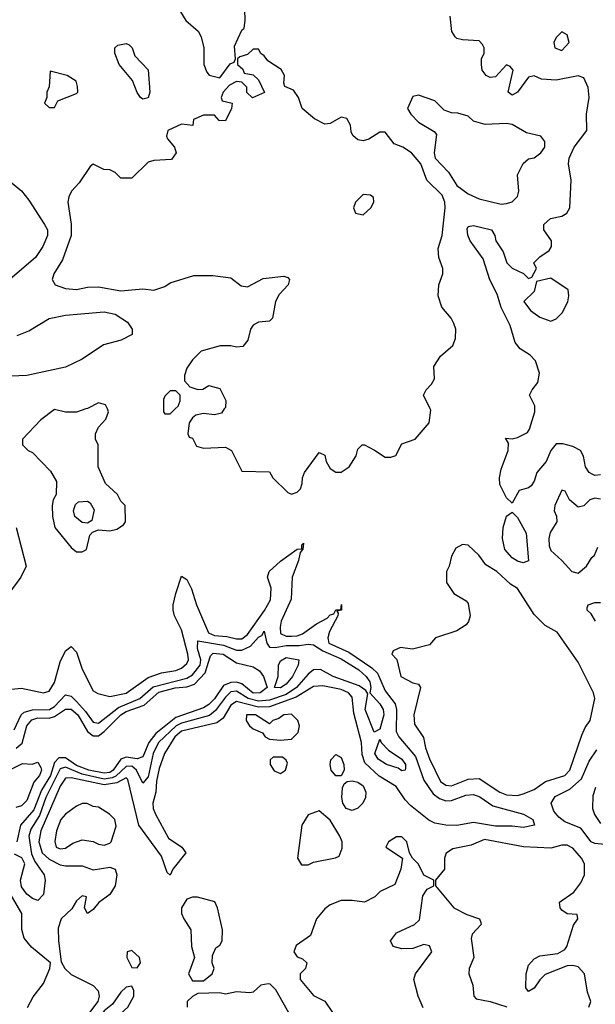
# Model space of a CAD drawing. Header units: inches. Extents: x 2380053 to 2584298, y 380219 to 546618.
# Tile 744 of 788: x 2561464 to 2563552, y 467840 to 471413. Entities that reach past the tile are written whole.
import ezdxf

# ---------------------------------------------------------------- set-up
doc = ezdxf.new("R2010")
doc.units = ezdxf.units.IN
doc.header["$MEASUREMENT"] = 0
doc.layers.add('C5466', color=7, linetype='Continuous')
doc.layers.add('C5467', color=7, linetype='Continuous')

msp = doc.modelspace()

# ---------------------------------------------------------------- linework, layer by layer
at = {"layer": 'C5466', "color": 2}
for points, elevation in [([(2561704, 470000), (2561670, 469988.7), (2561630, 469989), (2561590, 469998), (2561539.8, 469960.2), (2561474, 469890), (2561474, 469870), (2561494, 469850), (2561510, 469842), (2561574.8, 469774.8), (2561597.3, 469737.3), (2561596, 469690), (2561584.7, 469670), (2561581, 469650), (2561582.8, 469610), (2561591.3, 469570), (2561650, 469498), (2561670, 469482), (2561690, 469482), (2561706, 469490), (2561718, 469542), (2561727.3, 469552.7), (2561750, 469562), (2561790, 469558), (2561816.4, 469563.6), (2561840.4, 469579.6), (2561848, 469590), (2561846, 469650), (2561830, 469666), (2561818, 469690), (2561775.3, 469730), (2561748, 469790), (2561748, 469870), (2561738, 469890), (2561738, 469910), (2561750, 469934), (2561776.4, 469963.6), (2561786, 469990), (2561781.8, 470000)], 34), ([(2561984.8, 470000), (2561984.7, 469990), (2561990, 469982), (2562010, 469982), (2562028, 470000)], 34), ([(2562205.9, 470000), (2562195.3, 469984.7), (2562170, 469979), (2562130, 469984), (2562102.8, 469977.2), (2562090, 469968), (2562078, 469950), (2562074, 469910), (2562078, 469898), (2562090, 469894), (2562105.4, 469865.4), (2562130, 469858), (2562210, 469862), (2562232, 469850), (2562270, 469774), (2562370, 469772), (2562382, 469750), (2562436.9, 469696.9), (2562450, 469691.3), (2562470, 469698), (2562482, 469710), (2562488.7, 469730), (2562489, 469750), (2562497.2, 469770), (2562550, 469842), (2562570, 469832), (2562574.8, 469810), (2562590, 469784.7), (2562610, 469771), (2562630, 469771), (2562659, 469790), (2562684, 469830), (2562690, 469854), (2562706, 469870), (2562714, 469870), (2562750.9, 469850.9), (2562790, 469824.7), (2562810, 469824.7), (2562828.4, 469831.6), (2562850, 469874), (2562898, 469890), (2562949, 469950), (2562955.3, 469995.3), (2562953.1, 470000)], 34), ([(2563570, 469761.3), (2563550, 469758.7), (2563542.2, 469762.3), (2563530, 469769.6), (2563515.6, 469790), (2563509.3, 469829.3), (2563498, 469850), (2563470, 469864), (2563433.6, 469873.6), (2563410, 469873.2), (2563391, 469850), (2563373.4, 469810), (2563339.1, 469770), (2563330, 469738), (2563318.5, 469721.5), (2563310, 469714), (2563275.3, 469704.7), (2563250, 469658), (2563230, 469678), (2563205.8, 469725.8), (2563203.7, 469750), (2563210, 469782), (2563236, 469850), (2563236.4, 469876.4), (2563226, 469894), (2563250, 469891.3), (2563270, 469896), (2563305.2, 469914.8), (2563312.9, 469927.1), (2563332.7, 469990), (2563332.3, 470000)], 30), ([(2563570, 469673.2), (2563550, 469676), (2563532, 469670), (2563510, 469649), (2563490, 469644), (2563458, 469670), (2563442, 469702), (2563430, 469706), (2563404.7, 469650), (2563402, 469630), (2563411.2, 469611.1), (2563412, 469590), (2563388, 469552), (2563383, 469530), (2563384.1, 469504.1), (2563390, 469486), (2563430.6, 469450.6), (2563466.8, 469410), (2563490, 469404.9), (2563519.3, 469430), (2563538.6, 469461.4), (2563548.7, 469470), (2563561.2, 469498.8)], 34), ([(2561450.5, 469570.5), (2561487.3, 469430), (2561468.2, 469390), (2561424.4, 469330)], 30), ([(2561410, 468980.5), (2561470, 468987.3), (2561550, 468970.6), (2561570, 468976.3), (2561590, 469007.3), (2561610, 469082.8), (2561630, 469122.8), (2561650, 469138), (2561670, 469118), (2561690, 469056), (2561730, 468978), (2561747.5, 468967.5), (2561790, 468957.3), (2561850, 468968.9), (2561930, 469026), (2561977.7, 469042.3), (2562030, 469050.6), (2562050, 469059.3), (2562070, 469076), (2562075.6, 469090), (2562073.7, 469110), (2562050, 469199.3), (2562024.7, 469250), (2562020.5, 469270), (2562020.5, 469290), (2562029.7, 469330.3), (2562050, 469394), (2562070, 469381), (2562087.1, 469347.1), (2562105.3, 469290), (2562148.3, 469188.3), (2562170, 469178.6), (2562214.8, 469174.8), (2562250, 469165.5), (2562270, 469166.3), (2562290, 469181.3), (2562351.4, 469268.6), (2562372.9, 469307.1), (2562376, 469350), (2562362.9, 469390), (2562369.2, 469410), (2562410, 469448), (2562470, 469491.3), (2562487.3, 469492.7), (2562487.3, 469507.3), (2562492.7, 469512.7), (2562491.3, 469491.3), (2562481, 469479), (2562474.9, 469450), (2562451.9, 469390), (2562448.1, 469310), (2562412.6, 469230), (2562408, 469208), (2562410, 469185.5), (2562430, 469176), (2562450, 469175.2), (2562470, 469176.5), (2562490, 469184), (2562540, 469220), (2562578.8, 469241.2), (2562590, 469253), (2562602.7, 469257.3), (2562610, 469270.7), (2562628.7, 469271.3), (2562630.9, 469290.9), (2562630.5, 469270), (2562614, 469266), (2562618.8, 469258.8), (2562617.3, 469250), (2562587.9, 469192.1), (2562580.9, 469170), (2562585.3, 469150), (2562657.9, 469117.8), (2562740.7, 469060.7), (2562761.1, 469041.1), (2562790, 468978), (2562826.3, 468930), (2562830.3, 468910), (2562828.8, 468830), (2562838.8, 468810), (2562899.2, 468739.2), (2562930, 468652.7), (2562963.8, 468603.8), (2562986.7, 468586.7), (2563010, 468578.5), (2563030, 468579), (2563081.5, 468598.5), (2563110, 468601.2), (2563132.4, 468592.4), (2563179.7, 468559.7), (2563291.3, 468530), (2563324.7, 468510), (2563331.3, 468490), (2563290, 468481.6), (2563250, 468486.9), (2563190, 468486.6), (2563110, 468499.8), (2563050, 468488.4), (2563009.7, 468489.7), (2562970, 468497.6), (2562948.3, 468508.3), (2562881.8, 468561.8), (2562862.2, 468582.2), (2562829.6, 468630), (2562767.4, 468667.4), (2562716.2, 468716.2), (2562706, 468746), (2562703.5, 468790), (2562676.3, 468896.3), (2562670, 468954.5), (2562656.2, 468970), (2562630, 468982.6), (2562563.9, 468996.1), (2562530, 468993), (2562466, 468954), (2562370, 468918.9), (2562330, 468918), (2562250, 468938.5), (2562230, 468925.1), (2562202, 468878), (2562179.1, 468860.9), (2562050, 468831.4), (2562026.2, 468810), (2561988.9, 468750), (2561970, 468696), (2561959.7, 468650), (2561957.6, 468610), (2561946.3, 468570), (2561947.2, 468550), (2561956, 468530), (2562003.1, 468443.1), (2562052, 468410), (2562066, 468390), (2562018.8, 468330), (2562010, 468308), (2561998, 468318), (2561978, 468378), (2561896.4, 468490), (2561856, 468656), (2561850, 468661.3), (2561816.4, 468643.6), (2561770, 468636.2), (2561650, 468661.8), (2561630, 468660.5), (2561610, 468631.5), (2561540.7, 468470), (2561533.4, 468430), (2561545.4, 468390), (2561570, 468366.5), (2561610, 468345.7), (2561630, 468342), (2561690, 468343), (2561730, 468327.7), (2561790, 468337.6), (2561810, 468330.4), (2561816.5, 468310), (2561810.3, 468270), (2561790, 468238), (2561750.4, 468209.6), (2561730, 468184), (2561710, 468169), (2561699, 468190), (2561706, 468230), (2561690, 468234), (2561670, 468215.3), (2561653.2, 468186.8), (2561614, 468150), (2561603.4, 468116.6), (2561603.8, 468070), (2561614, 467994), (2561626.8, 467970), (2561650, 467948.2), (2561730, 467908), (2561748.6, 467888.5), (2561751.9, 467870), (2561747.2, 467850), (2561717.4, 467810)], 30), ([(2563552.7, 469230), (2563536.6, 469256.6), (2563522, 469270), (2563522, 469278), (2563526, 469290), (2563550, 469298), (2563570, 469298)], 30), ([(2561443.7, 468836.3), (2561469.5, 468890), (2561480.4, 468899.6), (2561510, 468908.6), (2561571.4, 468910), (2561590, 468920.2), (2561630, 468962.4), (2561650, 468957.6), (2561670, 468939), (2561702.9, 468902.8), (2561730, 468863.7), (2561750, 468860.3), (2561822.6, 468917.4), (2561899.1, 468950), (2561948.2, 468991.8), (2562070, 469023), (2562090, 469035), (2562118.1, 469070), (2562120.2, 469090), (2562108.6, 469131.5), (2562110, 469158.8), (2562203.5, 469143.5), (2562250, 469125.4), (2562270, 469124.5), (2562300.5, 469139.5), (2562330, 469172.7), (2562341.5, 469178.5), (2562350, 469193.4), (2562360.3, 469150), (2562370, 469136.4), (2562390, 469134.7), (2562430, 469142.3), (2562478, 469142), (2562510, 469146.9), (2562530, 469144.9), (2562562.9, 469123), (2562630, 469094), (2562693.4, 469053.4), (2562721.1, 469030), (2562734.3, 469010), (2562737.6, 468990), (2562734, 468970), (2562770.3, 468930), (2562782.6, 468910), (2562784.2, 468890), (2562770, 468838), (2562750, 468828), (2562716.4, 468910), (2562726.6, 468966.6), (2562718.9, 468978.9), (2562695.3, 468995.3), (2562600.7, 469030), (2562554.6, 469054.6), (2562530, 469054), (2562510, 469038.3), (2562467.2, 468990), (2562430, 468964.2), (2562370, 468943.4), (2562330, 468939.9), (2562292.2, 468950), (2562250, 468976.3), (2562230, 468973.8), (2562210, 468954.5), (2562173.9, 468906.1), (2562151.6, 468888.4), (2562050, 468860.5), (2562031.3, 468850), (2561966.7, 468790), (2561947.9, 468750), (2561930, 468665.1), (2561910, 468642), (2561887.7, 468690), (2561870, 468704.6), (2561850, 468702.6), (2561812, 468668), (2561798.7, 468661.4), (2561770, 468656.6), (2561690, 468674.9), (2561630, 468701), (2561610, 468694.5), (2561558, 468590), (2561535.5, 468524.5), (2561504.4, 468475.6), (2561496.3, 468450), (2561505.9, 468385.8), (2561518.5, 468358.5), (2561552.4, 468310), (2561556.4, 468290), (2561550, 468238), (2561530, 468217.2), (2561510, 468224.5), (2561490, 468239.6), (2561470, 468266), (2561466.2, 468290), (2561482, 468350), (2561471.1, 468371.1), (2561444.4, 468384.4)], 26), ([(2561450.7, 468769.3), (2561472.4, 468787.6), (2561489.9, 468850.1), (2561507.6, 468872.4), (2561530, 468879.8), (2561570, 468878.4), (2561590, 468884.7), (2561630, 468911.2), (2561650, 468911.1), (2561674.7, 468890), (2561709.4, 468829.4), (2561730, 468813.8), (2561750, 468814.7), (2561770.6, 468829.4), (2561830.9, 468890), (2561850, 468903), (2561915.2, 468924.8), (2561968, 468972), (2562028.1, 468988.1), (2562070, 468991.7), (2562097.9, 469002.1), (2562136.8, 469043.2), (2562155.6, 469104.4), (2562165.8, 469114.2), (2562202, 469110), (2562250, 469079.5), (2562310, 469064.9), (2562334, 469050), (2562348, 469030), (2562361, 468990), (2562336, 468970), (2562310, 468969.1), (2562270, 469002.3), (2562250, 469008.9), (2562230, 469008), (2562203.5, 468996.5), (2562170, 468948.3), (2562150, 468928.4), (2562130, 468915.8), (2562030, 468880.8), (2561957.5, 468822.5), (2561931.9, 468790), (2561910, 468738.4), (2561890, 468731.1), (2561850, 468736.8), (2561830.2, 468729.8), (2561802.9, 468690), (2561790, 468681.3), (2561770, 468678.4), (2561714.5, 468690), (2561670, 468706.5), (2561630, 468734), (2561605.7, 468734.3), (2561590, 468717.6), (2561575.4, 468670), (2561542.9, 468617.1), (2561514.7, 468545.3), (2561467, 468490), (2561453.1, 468430)], 22), ([(2563610, 468417.2), (2563550, 468422.9), (2563537.2, 468430), (2563498.8, 468478.8), (2563441.7, 468501.7), (2563419.1, 468519.1), (2563400.7, 468540.7), (2563392, 468570), (2563406.2, 468593.8), (2563459.2, 468620.8), (2563501.7, 468658.3), (2563530, 468722.8), (2563556.9, 468763.1)], 30), ([(2561426, 468690), (2561473.7, 468713.7), (2561508.4, 468711.6), (2561530, 468718), (2561539.8, 468699.8), (2561542.8, 468690), (2561534.9, 468670), (2561514.3, 468645.7), (2561490, 468579.3), (2561470, 468560.7), (2561450, 468554.5)], 18), ([(2563553, 468627), (2563543.2, 468596.8), (2563541.7, 468550), (2563548.8, 468528.8), (2563570, 468496.3)], 30), ([(2562926.8, 467826.8), (2562909.3, 467870), (2562893.2, 467930), (2562899.3, 467950), (2562959.3, 468030), (2562950, 468052.7), (2562930, 468057), (2562890, 468042.7), (2562850, 468041.2), (2562818, 468050), (2562809, 468070), (2562830, 468098.8), (2562895.3, 468130), (2562913.8, 468146.2), (2562926.3, 468233.7), (2562942, 468258), (2562966, 468270), (2562966, 468290), (2562930, 468308.7), (2562910, 468348.7), (2562888, 468370), (2562878, 468390), (2562868, 468430), (2562850, 468448), (2562830, 468448), (2562802, 468430), (2562792, 468410), (2562852, 468370), (2562846.8, 468330), (2562824.7, 468275.3), (2562771.2, 468248.9), (2562752, 468230), (2562714, 468210), (2562670, 468217.2), (2562630, 468217.2), (2562590, 468201.2), (2562570, 468186), (2562540.7, 468150), (2562518, 468090), (2562467.1, 468052.9), (2562458, 468030), (2562470, 468012), (2562490, 468004.7), (2562504.7, 467990), (2562501, 467970), (2562481, 467950), (2562481, 467930), (2562530, 467872), (2562570, 467851.3), (2562598.8, 467810)], 34), ([(2563528, 467830), (2563535.3, 467850), (2563523.7, 467883.7), (2563512, 467950), (2563490, 467976), (2563470, 467981.2), (2563450, 467979), (2563370, 467948.7), (2563350.7, 467929.3), (2563330, 467898), (2563310, 467886), (2563300.2, 467900.2), (2563301.2, 467950), (2563310, 467982), (2563330, 468004.7), (2563350, 468016), (2563415.5, 468024.5), (2563441.2, 468038.8), (2563449, 468050), (2563473.2, 468126.8), (2563488, 468150), (2563486, 468166), (2563450, 468168.7), (2563430, 468182), (2563424, 468190), (2563422, 468210), (2563473.3, 468246.7), (2563499.3, 468280.7), (2563512.3, 468310), (2563512.3, 468350), (2563502, 468370), (2563470, 468406.6), (2563450, 468418), (2563430, 468418), (2563390, 468406.6), (2563291.8, 468411.8), (2563150, 468438), (2563102, 468418), (2563035.3, 468404.7), (2563011.2, 468388.9), (2563004.7, 468370), (2563004.7, 468330), (2562972, 468290), (2562972, 468270), (2563038, 468190), (2563086.2, 468166.2), (2563132, 468150), (2563136.9, 468136.9), (2563138, 468130), (2563105.2, 468094.8), (2563101.4, 468078.6), (2563110.6, 468010), (2563094, 467970), (2563093.4, 467950), (2563107.7, 467910), (2563111.3, 467870), (2563119.6, 467859.6), (2563170.6, 467850.6), (2563230.7, 467830.7)], 34), ([(2561492.1, 467827.9), (2561512.9, 467867.1), (2561550, 467916), (2561573.2, 467970), (2561575.3, 467990), (2561507, 468047), (2561480.1, 468080.1), (2561471.8, 468111.8), (2561471.3, 468170), (2561433.6, 468233.6), (2561422.5, 468322.5), (2561413.7, 468333.7), (2561390, 468325.4), (2561370, 468310.9), (2561329.1, 468270), (2561264.9, 468190), (2561226.4, 468133.6), (2561188.9, 468091.1), (2561174.9, 468050), (2561178.4, 468010), (2561210, 467962), (2561220.3, 467930), (2561222.3, 467910), (2561207.2, 467830)], 30), ([(2562462, 467770), (2562392.6, 467892.6), (2562372.8, 467912.8), (2562365.2, 467914.8), (2562338, 467910), (2562310, 467884), (2562298, 467882), (2562250, 467885.2), (2562210, 467877.2), (2562190, 467881.2), (2562110, 467879), (2562090, 467868.7), (2562071.3, 467850), (2562071, 467830)], 34)]:
    msp.add_lwpolyline(points, dxfattribs=dict(at, elevation=elevation))
for points, elevation in [([(2561710, 469586), (2561690, 469588), (2561664, 469610), (2561659, 469630), (2561662, 469642), (2561666, 469654), (2561677.2, 469662.8), (2561710, 469666), (2561719.1, 469659.1), (2561734, 469634), (2561724.7, 469595.3)], 34), ([(2563290, 469442), (2563270, 469447.6), (2563250, 469459.5), (2563223.6, 469490), (2563215.1, 469530), (2563217.6, 469570), (2563230, 469611.3), (2563250, 469626), (2563270, 469606), (2563300.7, 469550), (2563310, 469449)], 30), ([(2563070, 469508), (2563045.4, 469494.6), (2563030, 469466), (2563022, 469430), (2563012, 469410), (2563012, 469370), (2563038, 469330), (2563083.6, 469303.6), (2563090, 469294), (2563098, 469250), (2563091.6, 469228.4), (2563083.6, 469216.4), (2563050, 469195.3), (2562972, 469170), (2562950, 469144), (2562888.8, 469128.9), (2562845.4, 469134.6), (2562818, 469122), (2562814, 469110), (2562831.6, 469091.6), (2562846.8, 469030), (2562890, 469006), (2562910, 469002), (2562918, 468990), (2562893, 468890), (2562895.9, 468855.9), (2562927.9, 468807.9), (2562935.5, 468770), (2562950, 468731), (2562990, 468648), (2563010, 468635.5), (2563030, 468633), (2563090, 468657.1), (2563130, 468659.1), (2563206, 468610), (2563230, 468600.5), (2563270, 468597.1), (2563290, 468603.8), (2563330, 468619.1), (2563371.2, 468648.9), (2563441.2, 468670), (2563459.6, 468690), (2563503.3, 468816.7), (2563515.3, 468844.7), (2563533, 468870), (2563549.5, 468950), (2563545.1, 468970), (2563490, 469082), (2563414, 469190), (2563370, 469214), (2563330, 469254), (2563270, 469349), (2563244.5, 469364.5), (2563194, 469410), (2563155.1, 469435.1), (2563129.1, 469469.1), (2563090, 469506)], 34), ([(2562410, 468988.7), (2562388, 468990), (2562400.9, 469030), (2562402, 469070), (2562410, 469086), (2562430, 469098), (2562476, 469090), (2562473.4, 469070), (2562453.4, 469030), (2562430, 469001.6)], 22), ([(2562450, 468893.2), (2562422, 468890), (2562403.5, 468876.5), (2562382, 468870), (2562370, 468858), (2562319.3, 468890), (2562286.7, 468890), (2562285.7, 468870), (2562297.3, 468850), (2562310, 468839.1), (2562344.7, 468824.7), (2562354, 468810), (2562370, 468802), (2562410, 468798), (2562450, 468802), (2562474, 468826), (2562479, 468850), (2562473.2, 468870)], 34), ([(2562850, 468686.6), (2562836.6, 468696.6), (2562794, 468710), (2562763.6, 468730), (2562752.3, 468750), (2562770, 468802), (2562774.8, 468790), (2562802, 468762), (2562850.4, 468730), (2562862.8, 468710), (2562863.6, 468696.4), (2562862, 468690)], 26), ([(2562416.4, 468736.4), (2562383.6, 468736.4), (2562372.7, 468727.3), (2562372, 468710), (2562387.1, 468687.1), (2562410, 468678), (2562428, 468690), (2562435.3, 468715.3), (2562430, 468726)], 34), ([(2562630, 468668.7), (2562610, 468669.4), (2562593.2, 468690), (2562589.5, 468710), (2562592.9, 468727.1), (2562610, 468746), (2562630, 468736), (2562639.1, 468710), (2562640.7, 468690)], 30), ([(2562670, 468543), (2562647.6, 468550), (2562636.3, 468570), (2562632.8, 468590), (2562635.1, 468624.9), (2562640.5, 468639.5), (2562651.9, 468648.1), (2562669.3, 468650.7), (2562690, 468646.4), (2562710, 468633), (2562718.7, 468610), (2562718, 468590), (2562708.4, 468570), (2562690, 468551.6)], 30), ([(2561690, 468568.7), (2561670, 468559), (2561630, 468529.3), (2561613.4, 468510), (2561597.1, 468470), (2561591, 468431), (2561596, 468410), (2561610, 468403.8), (2561630, 468406), (2561655.9, 468424.1), (2561690, 468437.3), (2561730.7, 468430.7), (2561750, 468421), (2561770, 468418), (2561790, 468424.7), (2561795.3, 468430), (2561813.6, 468486.4), (2561808.7, 468510), (2561789.3, 468529.3), (2561750, 468555.3), (2561730, 468558), (2561708.4, 468568.4)], 34), ([(2562550, 468542), (2562510, 468528), (2562486.8, 468490), (2562471.3, 468370), (2562486.4, 468346.4), (2562510, 468346), (2562530, 468356), (2562609.1, 468370.9), (2562622, 468378), (2562633.6, 468406.4), (2562633.2, 468430), (2562625.2, 468450), (2562590, 468508.7)], 34), ([(2562090, 468228.7), (2562070, 468222), (2562051, 468190), (2562051, 468170), (2562058.8, 468150), (2562084, 468110), (2562086.8, 468050), (2562098, 468010), (2562076, 467950), (2562090, 467924.7), (2562130, 467924.7), (2562162, 467950), (2562168.7, 467970), (2562162, 467990), (2562163.1, 468016.9), (2562175.3, 468044.7), (2562190, 468054), (2562198, 468070), (2562199, 468110), (2562181.2, 468190), (2562172.1, 468212.1), (2562108.4, 468228.4)], 34), ([(2561870, 468035.3), (2561854, 468030), (2561852, 468010), (2561870, 467974), (2561890, 467972), (2561902, 467990), (2561898, 468010)], 34), ([(2561870, 467906), (2561850, 467902), (2561830, 467884), (2561799.9, 467840.1), (2561770, 467816.4), (2561750.3, 467790), (2561750.3, 467770), (2561770, 467754.3), (2561790, 467755.6), (2561810, 467768.4), (2561825.6, 467790), (2561831.9, 467808.1), (2561855.3, 467830), (2561878, 467870), (2561878, 467890)], 34)]:
    msp.add_lwpolyline(points, close=True, dxfattribs=dict(at, elevation=elevation))
at = {"layer": 'C5467', "color": 2}
for points, elevation in [([(2562036.7, 471456.7), (2562066, 471410), (2562110.9, 471370.9), (2562122, 471350), (2562131.3, 471310), (2562132, 471250), (2562142, 471222), (2562151.2, 471211.1), (2562190, 471202), (2562227.3, 471252.7), (2562242, 471258), (2562246, 471270), (2562243.1, 471316.9), (2562270, 471374), (2562278, 471382), (2562282, 471410), (2562279, 471490)], 34), ([(2563332.3, 470000), (2563331.8, 470011.8), (2563313.2, 470050), (2563322.7, 470070), (2563343.6, 470096.4), (2563349.6, 470130), (2563335.2, 470175.2), (2563315.6, 470195.6), (2563278.6, 470218.6), (2563260.8, 470240.8), (2563242.7, 470302.7), (2563210, 470368.7), (2563196.2, 470416.2), (2563168.6, 470468.5), (2563145.1, 470545.1), (2563098, 470610), (2563089.4, 470630.6), (2563086.6, 470653.4), (2563090, 470662), (2563110, 470666), (2563174.8, 470650), (2563186.8, 470630), (2563190.7, 470610), (2563217.3, 470570), (2563231.3, 470530), (2563250, 470511.3), (2563291.6, 470491.6), (2563310, 470474), (2563322, 470478), (2563338, 470510), (2563329.1, 470530.9), (2563350, 470552), (2563384.7, 470575.3), (2563393.2, 470590), (2563393.2, 470610), (2563365.2, 470650), (2563365.2, 470670), (2563389.4, 470690.6), (2563430, 470699.1), (2563449, 470710), (2563459.5, 470730), (2563463.7, 470830), (2563454.5, 470890), (2563457, 470910), (2563475.1, 470950), (2563520.9, 471010), (2563519.5, 471070), (2563529.6, 471130), (2563526.2, 471166.2), (2563510, 471201.2), (2563490, 471209.3), (2563410, 471193.6), (2563357, 471197), (2563330, 471209.2), (2563310, 471204), (2563270, 471149), (2563250, 471139), (2563235.3, 471150), (2563254, 471230), (2563243.1, 471243.1), (2563230, 471248.7), (2563190, 471205.2), (2563170, 471202.7), (2563155.3, 471210), (2563141.2, 471230), (2563139, 471250), (2563139, 471270), (2563148.4, 471291.6), (2563148.7, 471310), (2563143.1, 471323.1), (2563130, 471335.3), (2563070, 471339.3), (2563050, 471343.7), (2563043.7, 471350), (2563031.8, 471370), (2563025.4, 471425.4)], 30), ([(2562953.1, 470000), (2562928.7, 470050), (2562938, 470070), (2562958, 470090), (2562968, 470110), (2562965.6, 470154.4), (2562990, 470191.3), (2563035.3, 470230), (2563044.7, 470255.3), (2563045.2, 470290), (2563039, 470310), (2563029.3, 470329.3), (2562995.3, 470370), (2562982, 470410), (2562984, 470450), (2562999, 470490), (2562999, 470510), (2562984, 470550), (2562982, 470582), (2562996, 470630), (2563007.3, 470730), (2563005.6, 470750), (2562996.1, 470776.1), (2562940.9, 470830), (2562919, 470890), (2562885.2, 470930), (2562854, 470950), (2562822, 470962), (2562790, 471004), (2562770, 471004), (2562730, 470979.3), (2562710, 470973.2), (2562690, 470977.2), (2562672.5, 470992.5), (2562666, 471006), (2562664, 471030), (2562650, 471054), (2562630, 471059), (2562590, 471035.3), (2562570, 471034), (2562532.9, 471052.9), (2562488, 471090), (2562475.3, 471130), (2562456.5, 471156.5), (2562426, 471170), (2562422, 471182), (2562424, 471210), (2562412.1, 471232.1), (2562363.2, 471263.2), (2562350, 471282), (2562338, 471290), (2562330, 471306), (2562310, 471306), (2562290, 471286), (2562262, 471278), (2562254, 471270), (2562254, 471250), (2562272.7, 471232.7), (2562278, 471218), (2562310, 471212), (2562330, 471194), (2562351.2, 471148.9), (2562308.7, 471128.7), (2562288, 471148), (2562287.3, 471167.3), (2562270, 471186), (2562250, 471188), (2562224.7, 471175.3), (2562202, 471150), (2562194, 471130), (2562198, 471118), (2562234, 471110), (2562232, 471090), (2562210, 471046), (2562187.3, 471047.3), (2562170, 471066), (2562130, 471066), (2562094, 471050), (2562091.6, 471028.4), (2562050, 471034), (2562001, 471010), (2561996, 470990), (2561999.8, 470979.8), (2562024.7, 470950), (2562030.7, 470930), (2562014.8, 470905.2), (2561950, 470902), (2561930, 470895.3), (2561870, 470838), (2561830, 470838), (2561810, 470858), (2561790, 470868), (2561768.4, 470868.4), (2561730, 470888), (2561719.6, 470880.4), (2561679.8, 470820.2), (2561652, 470790), (2561642, 470770), (2561638, 470750), (2561650.7, 470670.7), (2561650.7, 470630), (2561618.3, 470541.7), (2561587.3, 470490), (2561581, 470470), (2561592, 470450), (2561630, 470437.3), (2561670, 470434), (2561710, 470442), (2561750, 470443), (2561830, 470428.2), (2561910, 470436), (2561950, 470431.3), (2561990, 470444.7), (2562010, 470458), (2562095.5, 470484.5), (2562164.5, 470484.5), (2562230, 470476), (2562267.1, 470447.1), (2562290, 470442.8), (2562346.6, 470473.4), (2562422, 470482), (2562436.9, 470476.9), (2562442, 470470), (2562438, 470450), (2562404.5, 470415.5), (2562391, 470390), (2562381, 470330), (2562370, 470319), (2562330, 470315.1), (2562310, 470304), (2562300.7, 470290), (2562290.7, 470250), (2562273.2, 470226.8), (2562250, 470224), (2562230, 470229), (2562191.2, 470228.9), (2562122, 470210), (2562090, 470178), (2562070, 470148), (2562061, 470121), (2562062, 470102), (2562081, 470081), (2562110, 470071.3), (2562128.4, 470071.6), (2562150, 470084.7), (2562190, 470074), (2562210.9, 470030.9), (2562210, 470006), (2562205.9, 470000)], 34), ([(2561430, 470824.7), (2561470, 470791.3), (2561497.3, 470757.3), (2561554, 470670), (2561564, 470650), (2561564, 470630), (2561547.7, 470590), (2561520.7, 470550), (2561428.7, 470471.3)], 30), ([(2561453.9, 470266.1), (2561496.2, 470283.8), (2561570, 470328), (2561630, 470340.5), (2561770, 470353), (2561810, 470344), (2561855.2, 470315.2), (2561871.3, 470290), (2561871.3, 470270), (2561832, 470250), (2561767.2, 470232.8), (2561690, 470180.7), (2561630, 470151.8), (2561490, 470121.6), (2561402.6, 470117.4)], 30), ([(2562028, 470000), (2562038, 470010), (2562046, 470030), (2562046, 470050), (2562030, 470066), (2562010, 470066), (2561990, 470046), (2561985.4, 470034.6), (2561984.8, 470000)], 34), ([(2561781.8, 470000), (2561775.3, 470015.3), (2561750, 470022), (2561710, 470002), (2561704, 470000)], 34)]:
    msp.add_lwpolyline(points, dxfattribs=dict(at, elevation=elevation))
for points, elevation in [([(2563430, 471368), (2563410, 471348), (2563401, 471330), (2563404.7, 471310), (2563430, 471301), (2563457.2, 471330), (2563450, 471358)], 30), ([(2561910, 471124), (2561902, 471130), (2561890, 471148), (2561872.3, 471192.3), (2561824, 471250), (2561809.1, 471290.9), (2561809.2, 471310.8), (2561820.2, 471319.8), (2561850, 471326), (2561861, 471321), (2561871.3, 471310), (2561881.4, 471281.4), (2561930, 471231), (2561936.3, 471150), (2561930, 471129.2)], 30), ([(2561574, 471226), (2561570.9, 471169.1), (2561562, 471150), (2561562, 471130), (2561554, 471110), (2561570, 471094), (2561590, 471094), (2561602, 471118), (2561670, 471144.7), (2561674, 471150), (2561673.2, 471170), (2561668.7, 471190), (2561635.3, 471210)], 34), ([(2562910, 471139), (2562890, 471134), (2562870.8, 471090), (2562882.8, 471070), (2562910, 471041), (2562966.8, 471006.8), (2562976, 470996), (2562966.8, 470930), (2562970.8, 470910), (2563019.5, 470859.5), (2563050, 470810.8), (2563090, 470780.5), (2563130, 470763), (2563210, 470742.8), (2563230, 470746), (2563250, 470751.3), (2563269.2, 470770.8), (2563274, 470790), (2563269.5, 470850), (2563290, 470891), (2563310, 470907.3), (2563330, 470911), (2563354, 470930), (2563369, 470950), (2563368.7, 470970), (2563354, 470990), (2563302, 471002), (2563250, 471032.7), (2563230, 471036), (2563152.5, 471032.5), (2563110, 471044), (2563090, 471062), (2563052.9, 471072.9), (2563030, 471074), (2563004, 471084), (2562970, 471118)], 34), ([(2562710, 470778), (2562682, 470750), (2562674, 470730), (2562682, 470710), (2562710, 470704.7), (2562738, 470730), (2562748, 470750), (2562747.3, 470767.3), (2562736.4, 470776.4)], 38), ([(2563390, 470475.3), (2563338, 470462), (2563330, 470426), (2563292, 470390), (2563316.8, 470356.8), (2563350, 470333.4), (2563390, 470319.1), (2563410, 470326.8), (2563431.4, 470348.6), (2563451.7, 470388.3), (2563456, 470410), (2563452.7, 470432.7)], 30)]:
    msp.add_lwpolyline(points, close=True, dxfattribs=dict(at, elevation=elevation))

doc.saveas('drawing.dxf')
